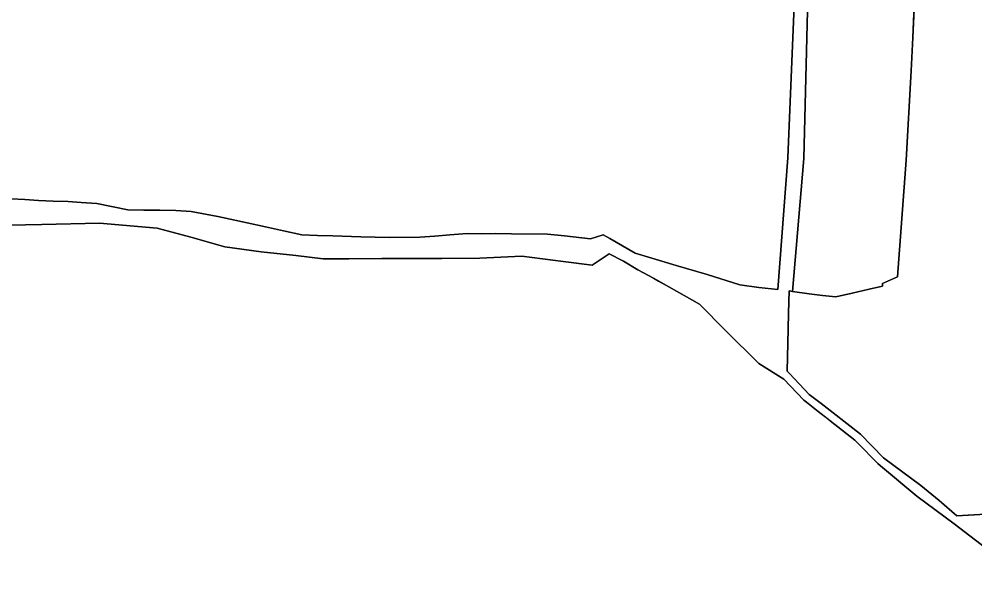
# Model space of a CAD drawing. Extents: x -555509 to -553005, y -1186756 to -1182560.
# Drawn here: x -553829.3 to -553469.7, y -1185322 to -1185107.2 of the extents above; entities that cross this region are included whole.
import ezdxf

# ---------------------------------------------------------------- set-up
doc = ezdxf.new("R2010")
doc.units = 0
for name, color, linetype in [('Level 26', 7, 'Continuous'), ('OBRYS_PLOCH', 7, 'Continuous'), ('stav_AP', 7, 'Continuous'), ('stav_AT', 7, 'Continuous'), ('stav_ZZ', 7, 'Continuous')]:
    doc.layers.add(name, color=color, linetype=linetype)

msp = doc.modelspace()

# ---------------------------------------------------------------- linework, layer by layer
at = {"layer": 'Level 26'}
for p, q in [((-553537.41, -1185094.21), (-553540.15, -1185159.4)), ((-553534.09, -1185159.69), (-553532.47, -1185094.18)), ((-553540.15, -1185159.4), (-553543.91, -1185208.89)), ((-553538.35, -1185209.65), (-553534.09, -1185159.69)), ((-553582.06, -1185199.86), (-553587.47, -1185198.22)), ((-553570.42, -1185203.33), (-553582.06, -1185199.86)), ((-553558.11, -1185207.16), (-553570.42, -1185203.33)), ((-553550.96, -1185208.13), (-553558.11, -1185207.16)), ((-553543.91, -1185208.89), (-553550.96, -1185208.13)), ((-553539.82, -1185217.89), (-553539.6, -1185209.48)), ((-553539.6, -1185209.48), (-553538.35, -1185209.65)), ((-553539.97, -1185223.7), (-553539.82, -1185217.89)), ((-553540.41, -1185239.71), (-553539.97, -1185223.7)), ((-553539.52, -1185240.55), (-553540.41, -1185239.71)), ((-553532.04, -1185248.44), (-553539.52, -1185240.55)), ((-553527.59, -1185251.88), (-553532.04, -1185248.44)), ((-553523.08, -1185255.36), (-553527.59, -1185251.88)), ((-553528.63, -1185254.84), (-553525.18, -1185257.51)), ((-553525.18, -1185257.51), (-553524.13, -1185258.33)), ((-553512.73, -1185263.43), (-553523.08, -1185255.36)), ((-553504.12, -1185272.26), (-553512.73, -1185263.43)), ((-553490.05, -1185282.71), (-553504.12, -1185272.26)), ((-553483.21, -1185288.32), (-553490.05, -1185282.71)), ((-553476.51, -1185294.08), (-553483.21, -1185288.32)), ((-553461.36, -1185293.2), (-553476.51, -1185294.08))]:
    msp.add_line(p, q, dxfattribs=at)
for points in [[(-553587.47, -1185198.22), (-553597.57, -1185195.24), (-553607.04, -1185189.8), (-553609.64, -1185188.31), (-553614.34, -1185189.89), (-553624.12, -1185188.77), (-553630.48, -1185188.17), (-553644.11, -1185187.99), (-553649.98, -1185187.87), (-553655.27, -1185187.94), (-553660.69, -1185187.91), (-553667.3, -1185188.33), (-553672.89, -1185188.81), (-553678.61, -1185189.2), (-553689.96, -1185189.3), (-553695.38, -1185189.26), (-553700.71, -1185189.08), (-553711.24, -1185188.74), (-553717.07, -1185188.65), (-553723, -1185188.3), (-553729.88, -1185186.82), (-553736.67, -1185185.32), (-553743.47, -1185183.81), (-553754.56, -1185181.46), (-553764.56, -1185179.53), (-553770.3, -1185179.21), (-553776.33, -1185179.1), (-553782.44, -1185179.08), (-553788.39, -1185178.93), (-553800.13, -1185176.62), (-553805.94, -1185176.14), (-553810.83, -1185175.84), (-553816.46, -1185175.68), (-553822.07, -1185175.42), (-553827.15, -1185175.08), (-553832.36, -1185174.84)], [(-553839.2, -1185184.82), (-553820.75, -1185184.42), (-553799.1, -1185183.99), (-553777.39, -1185185.86), (-553764.71, -1185189.27), (-553751.9, -1185192.88), (-553738.19, -1185194.74), (-553725.22, -1185196.19), (-553714.92, -1185197.44), (-553705.33, -1185197.44), (-553692.86, -1185197.32), (-553681.35, -1185197.24), (-553670.33, -1185197.25), (-553656.03, -1185197.19), (-553640.2, -1185196.34), (-553624.67, -1185198.38), (-553613.7, -1185199.81), (-553609.61, -1185197.04), (-553607.38, -1185195.46), (-553601.91, -1185198.28), (-553596.52, -1185201.47), (-553590.69, -1185204.72), (-553588.76, -1185205.8)], [(-553588.76, -1185205.8), (-553584.87, -1185207.97), (-553573.33, -1185214.46)], [(-553573.33, -1185214.46), (-553563.51, -1185224.35), (-553551.03, -1185236.83), (-553541.65, -1185242.73), (-553534.13, -1185250.57), (-553533.07, -1185251.39), (-553528.63, -1185254.84)], [(-553524.13, -1185258.33), (-553514.87, -1185265.63), (-553513.86, -1185266.65), (-553506.22, -1185274.41), (-553505.2, -1185275.26), (-553491.57, -1185286.72)], [(-553491.57, -1185286.72), (-553477.5, -1185297.16), (-553463.63, -1185307.78), (-553451.19, -1185321.97)]]:
    msp.add_lwpolyline(points, dxfattribs=at)
at = {"layer": 'OBRYS_PLOCH'}
for p, q in [((-553493.07, -1185114.05), (-553492.11, -1185092.57)), ((-553540.15, -1185159.4), (-553537.41, -1185094.21)), ((-553537.41, -1185094.21), (-553540.15, -1185159.4)), ((-553534.09, -1185159.69), (-553532.47, -1185094.18)), ((-553532.47, -1185094.18), (-553534.09, -1185159.69)), ((-553493.75, -1185126.63), (-553493.07, -1185114.05)), ((-553495.57, -1185160.27), (-553493.75, -1185126.63)), ((-553543.91, -1185208.89), (-553540.15, -1185159.4)), ((-553540.15, -1185159.4), (-553543.91, -1185208.89)), ((-553538.35, -1185209.65), (-553534.09, -1185159.69)), ((-553534.09, -1185159.69), (-553538.35, -1185209.65)), ((-553498.82, -1185204.12), (-553495.57, -1185160.27)), ((-553754.56, -1185181.46), (-553743.47, -1185183.81)), ((-553729.88, -1185186.82), (-553723, -1185188.3)), ((-553678.61, -1185189.2), (-553672.89, -1185188.81)), ((-553587.47, -1185198.22), (-553582.06, -1185199.86)), ((-553582.06, -1185199.86), (-553587.47, -1185198.22)), ((-553582.06, -1185199.86), (-553570.42, -1185203.33)), ((-553570.42, -1185203.33), (-553582.06, -1185199.86)), ((-553570.42, -1185203.33), (-553558.11, -1185207.16)), ((-553558.11, -1185207.16), (-553570.42, -1185203.33)), ((-553504.49, -1185206.61), (-553498.82, -1185204.12)), ((-553558.11, -1185207.16), (-553550.96, -1185208.13)), ((-553550.96, -1185208.13), (-553558.11, -1185207.16)), ((-553509.5, -1185208.81), (-553504.55, -1185207.63)), ((-553504.55, -1185207.63), (-553504.49, -1185206.61)), ((-553550.96, -1185208.13), (-553543.91, -1185208.89)), ((-553543.91, -1185208.89), (-553550.96, -1185208.13)), ((-553539.82, -1185217.89), (-553539.6, -1185209.48)), ((-553539.6, -1185209.48), (-553538.35, -1185209.65)), ((-553538.35, -1185209.65), (-553532.1, -1185210.5)), ((-553532.1, -1185210.5), (-553527.05, -1185211.18)), ((-553527.05, -1185211.18), (-553522.08, -1185211.69)), ((-553522.08, -1185211.69), (-553515.84, -1185210.26)), ((-553515.84, -1185210.26), (-553509.5, -1185208.81)), ((-553539.97, -1185223.7), (-553539.82, -1185217.89)), ((-553540.41, -1185239.71), (-553539.97, -1185223.7)), ((-553539.52, -1185240.55), (-553540.41, -1185239.71)), ((-553532.04, -1185248.44), (-553539.52, -1185240.55)), ((-553527.59, -1185251.88), (-553532.04, -1185248.44)), ((-553523.08, -1185255.36), (-553527.59, -1185251.88)), ((-553528.63, -1185254.84), (-553525.18, -1185257.51)), ((-553525.18, -1185257.51), (-553524.13, -1185258.33)), ((-553512.73, -1185263.43), (-553523.08, -1185255.36)), ((-553504.12, -1185272.26), (-553512.73, -1185263.43)), ((-553490.05, -1185282.71), (-553504.12, -1185272.26)), ((-553483.21, -1185288.32), (-553490.05, -1185282.71)), ((-553476.51, -1185294.08), (-553483.21, -1185288.32)), ((-553461.36, -1185293.2), (-553476.51, -1185294.08))]:
    msp.add_line(p, q, dxfattribs=at)
for points in [[(-553492.11, -1185092.57), (-553493.07, -1185114.05), (-553493.75, -1185126.63), (-553495.57, -1185160.27), (-553498.82, -1185204.12), (-553504.49, -1185206.61), (-553504.55, -1185207.63), (-553509.5, -1185208.81), (-553515.84, -1185210.26), (-553522.08, -1185211.69), (-553527.05, -1185211.18), (-553532.1, -1185210.5), (-553538.35, -1185209.65), (-553539.6, -1185209.48), (-553539.82, -1185217.89), (-553539.97, -1185223.7), (-553540.41, -1185239.71), (-553539.52, -1185240.55), (-553532.04, -1185248.44), (-553527.59, -1185251.88), (-553523.08, -1185255.36), (-553512.73, -1185263.43), (-553504.12, -1185272.26), (-553490.05, -1185282.71), (-553483.21, -1185288.32), (-553476.51, -1185294.08), (-553461.36, -1185293.2)], [(-553838.41, -1185174.56), (-553832.36, -1185174.84), (-553827.15, -1185175.08), (-553822.07, -1185175.42), (-553816.46, -1185175.68), (-553810.83, -1185175.84), (-553805.94, -1185176.14), (-553800.13, -1185176.62), (-553788.39, -1185178.93), (-553782.44, -1185179.08), (-553776.33, -1185179.1), (-553770.3, -1185179.21), (-553764.56, -1185179.53), (-553754.56, -1185181.46)], [(-553587.47, -1185198.22), (-553597.57, -1185195.24), (-553607.04, -1185189.8), (-553609.64, -1185188.31), (-553614.34, -1185189.89), (-553624.12, -1185188.77), (-553630.48, -1185188.17), (-553644.11, -1185187.99), (-553649.98, -1185187.87), (-553655.27, -1185187.94), (-553660.69, -1185187.91), (-553667.3, -1185188.33), (-553672.89, -1185188.81), (-553678.61, -1185189.2), (-553689.96, -1185189.3), (-553695.38, -1185189.26), (-553700.71, -1185189.08), (-553711.24, -1185188.74), (-553717.07, -1185188.65), (-553723, -1185188.3), (-553729.88, -1185186.82), (-553736.67, -1185185.32), (-553743.47, -1185183.81), (-553754.56, -1185181.46), (-553764.56, -1185179.53), (-553770.3, -1185179.21), (-553776.33, -1185179.1), (-553782.44, -1185179.08), (-553788.39, -1185178.93), (-553800.13, -1185176.62), (-553805.94, -1185176.14), (-553810.83, -1185175.84), (-553816.46, -1185175.68), (-553822.07, -1185175.42), (-553827.15, -1185175.08), (-553832.36, -1185174.84)], [(-553839.2, -1185184.82), (-553820.75, -1185184.42), (-553799.1, -1185183.99), (-553777.39, -1185185.86), (-553764.71, -1185189.27), (-553751.9, -1185192.88), (-553738.19, -1185194.74), (-553725.22, -1185196.19), (-553714.92, -1185197.44), (-553705.33, -1185197.44), (-553692.86, -1185197.32), (-553681.35, -1185197.24), (-553670.33, -1185197.25), (-553656.03, -1185197.19), (-553640.2, -1185196.34), (-553624.67, -1185198.38), (-553613.7, -1185199.81), (-553609.61, -1185197.04), (-553607.38, -1185195.46), (-553601.91, -1185198.28), (-553596.52, -1185201.47), (-553590.69, -1185204.72), (-553588.76, -1185205.8)], [(-553463.63, -1185307.78), (-553477.5, -1185297.16), (-553491.57, -1185286.72), (-553505.2, -1185275.26), (-553506.22, -1185274.41), (-553513.86, -1185266.65), (-553514.87, -1185265.63), (-553524.13, -1185258.33), (-553528.63, -1185254.84), (-553533.07, -1185251.39), (-553534.13, -1185250.57), (-553541.65, -1185242.73), (-553551.03, -1185236.83), (-553563.51, -1185224.35), (-553573.33, -1185214.46), (-553584.87, -1185207.97), (-553590.69, -1185204.72), (-553596.52, -1185201.47), (-553601.91, -1185198.28), (-553607.38, -1185195.46), (-553609.61, -1185197.04), (-553613.7, -1185199.81), (-553624.67, -1185198.38), (-553640.2, -1185196.34), (-553656.03, -1185197.19), (-553670.33, -1185197.25), (-553681.35, -1185197.24), (-553692.86, -1185197.32), (-553705.33, -1185197.44), (-553714.92, -1185197.44), (-553725.22, -1185196.19), (-553738.19, -1185194.74), (-553751.9, -1185192.88), (-553764.71, -1185189.27), (-553777.39, -1185185.86), (-553799.1, -1185183.99), (-553820.75, -1185184.42), (-553839.2, -1185184.82)], [(-553743.47, -1185183.81), (-553736.67, -1185185.32), (-553729.88, -1185186.82)], [(-553723, -1185188.3), (-553717.07, -1185188.65), (-553711.24, -1185188.74), (-553700.71, -1185189.08), (-553695.38, -1185189.26), (-553689.96, -1185189.3), (-553678.61, -1185189.2)], [(-553672.89, -1185188.81), (-553667.3, -1185188.33), (-553660.69, -1185187.91), (-553655.27, -1185187.94), (-553649.98, -1185187.87), (-553644.11, -1185187.99), (-553630.48, -1185188.17), (-553624.12, -1185188.77), (-553614.34, -1185189.89), (-553609.64, -1185188.31), (-553607.04, -1185189.8), (-553597.57, -1185195.24), (-553587.47, -1185198.22)], [(-553588.76, -1185205.8), (-553584.87, -1185207.97), (-553573.33, -1185214.46)], [(-553573.33, -1185214.46), (-553563.51, -1185224.35), (-553551.03, -1185236.83), (-553541.65, -1185242.73), (-553534.13, -1185250.57), (-553533.07, -1185251.39), (-553528.63, -1185254.84)], [(-553524.13, -1185258.33), (-553514.87, -1185265.63), (-553513.86, -1185266.65), (-553506.22, -1185274.41), (-553505.2, -1185275.26), (-553491.57, -1185286.72)], [(-553491.57, -1185286.72), (-553477.5, -1185297.16), (-553463.63, -1185307.78), (-553451.19, -1185321.97)]]:
    msp.add_lwpolyline(points, dxfattribs=at)
at = {"layer": 'stav_AP'}
for points in [[(-553492.11, -1185092.57), (-553493.07, -1185114.05), (-553493.75, -1185126.63), (-553495.57, -1185160.27), (-553498.82, -1185204.12), (-553504.49, -1185206.61), (-553504.55, -1185207.63), (-553509.5, -1185208.81), (-553515.84, -1185210.26), (-553522.08, -1185211.69), (-553527.05, -1185211.18), (-553532.1, -1185210.5), (-553538.35, -1185209.65), (-553539.6, -1185209.48), (-553539.82, -1185217.89), (-553539.97, -1185223.7), (-553540.41, -1185239.71), (-553539.52, -1185240.55), (-553532.04, -1185248.44), (-553527.59, -1185251.88), (-553523.08, -1185255.36), (-553512.73, -1185263.43), (-553504.12, -1185272.26), (-553490.05, -1185282.71), (-553483.21, -1185288.32), (-553476.51, -1185294.08), (-553461.36, -1185293.2)], [(-553463.63, -1185307.78), (-553477.5, -1185297.16), (-553491.57, -1185286.72), (-553505.2, -1185275.26), (-553506.22, -1185274.41), (-553513.86, -1185266.65), (-553514.87, -1185265.63), (-553524.13, -1185258.33), (-553528.63, -1185254.84), (-553533.07, -1185251.39), (-553534.13, -1185250.57), (-553541.65, -1185242.73), (-553551.03, -1185236.83), (-553563.51, -1185224.35), (-553573.33, -1185214.46), (-553584.87, -1185207.97), (-553590.69, -1185204.72), (-553596.52, -1185201.47), (-553601.91, -1185198.28), (-553607.38, -1185195.46), (-553609.61, -1185197.04), (-553613.7, -1185199.81), (-553624.67, -1185198.38), (-553640.2, -1185196.34), (-553656.03, -1185197.19), (-553670.33, -1185197.25), (-553681.35, -1185197.24), (-553692.86, -1185197.32), (-553705.33, -1185197.44), (-553714.92, -1185197.44), (-553725.22, -1185196.19), (-553738.19, -1185194.74), (-553751.9, -1185192.88), (-553764.71, -1185189.27), (-553777.39, -1185185.86), (-553799.1, -1185183.99), (-553820.75, -1185184.42), (-553839.2, -1185184.82)]]:
    msp.add_lwpolyline(points, dxfattribs=at)
at = {"layer": 'stav_AT'}
for p, q in [((-553493.07, -1185114.05), (-553492.11, -1185092.57)), ((-553532.47, -1185094.18), (-553534.09, -1185159.69)), ((-553493.75, -1185126.63), (-553493.07, -1185114.05)), ((-553495.57, -1185160.27), (-553493.75, -1185126.63)), ((-553534.09, -1185159.69), (-553538.35, -1185209.65)), ((-553498.82, -1185204.12), (-553495.57, -1185160.27)), ((-553504.49, -1185206.61), (-553498.82, -1185204.12)), ((-553509.5, -1185208.81), (-553504.55, -1185207.63)), ((-553504.55, -1185207.63), (-553504.49, -1185206.61)), ((-553538.35, -1185209.65), (-553532.1, -1185210.5)), ((-553532.1, -1185210.5), (-553527.05, -1185211.18)), ((-553527.05, -1185211.18), (-553522.08, -1185211.69)), ((-553522.08, -1185211.69), (-553515.84, -1185210.26)), ((-553515.84, -1185210.26), (-553509.5, -1185208.81))]:
    msp.add_line(p, q, dxfattribs=at)
at = {"layer": 'stav_ZZ'}
for p, q in [((-553540.15, -1185159.4), (-553537.41, -1185094.21)), ((-553543.91, -1185208.89), (-553540.15, -1185159.4)), ((-553754.56, -1185181.46), (-553743.47, -1185183.81)), ((-553729.88, -1185186.82), (-553723, -1185188.3)), ((-553678.61, -1185189.2), (-553672.89, -1185188.81)), ((-553587.47, -1185198.22), (-553582.06, -1185199.86)), ((-553582.06, -1185199.86), (-553570.42, -1185203.33)), ((-553570.42, -1185203.33), (-553558.11, -1185207.16)), ((-553558.11, -1185207.16), (-553550.96, -1185208.13)), ((-553550.96, -1185208.13), (-553543.91, -1185208.89))]:
    msp.add_line(p, q, dxfattribs=at)
for points in [[(-553838.41, -1185174.56), (-553832.36, -1185174.84), (-553827.15, -1185175.08), (-553822.07, -1185175.42), (-553816.46, -1185175.68), (-553810.83, -1185175.84), (-553805.94, -1185176.14), (-553800.13, -1185176.62), (-553788.39, -1185178.93), (-553782.44, -1185179.08), (-553776.33, -1185179.1), (-553770.3, -1185179.21), (-553764.56, -1185179.53), (-553754.56, -1185181.46)], [(-553743.47, -1185183.81), (-553736.67, -1185185.32), (-553729.88, -1185186.82)], [(-553723, -1185188.3), (-553717.07, -1185188.65), (-553711.24, -1185188.74), (-553700.71, -1185189.08), (-553695.38, -1185189.26), (-553689.96, -1185189.3), (-553678.61, -1185189.2)], [(-553672.89, -1185188.81), (-553667.3, -1185188.33), (-553660.69, -1185187.91), (-553655.27, -1185187.94), (-553649.98, -1185187.87), (-553644.11, -1185187.99), (-553630.48, -1185188.17), (-553624.12, -1185188.77), (-553614.34, -1185189.89), (-553609.64, -1185188.31), (-553607.04, -1185189.8), (-553597.57, -1185195.24), (-553587.47, -1185198.22)]]:
    msp.add_lwpolyline(points, dxfattribs=at)

doc.saveas('drawing.dxf')
